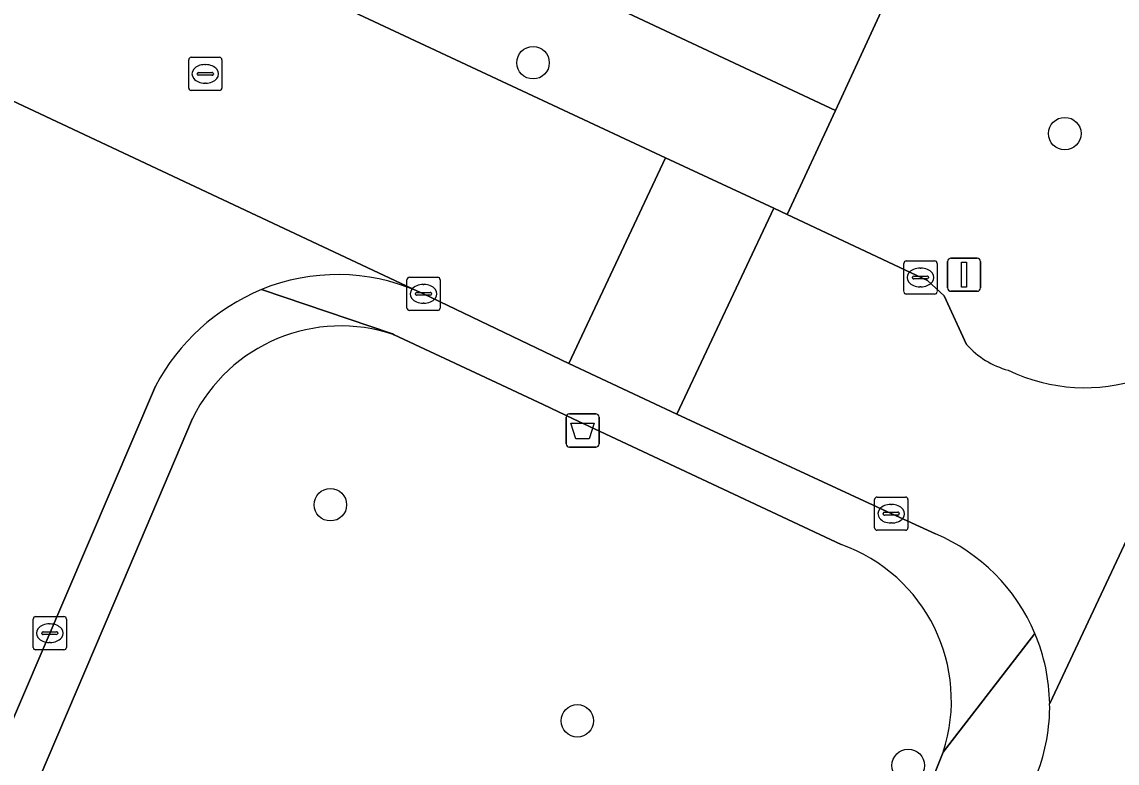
# Model space of a CAD drawing. Extents: x 159817 to 160765, y 380688 to 381638.
# Drawn here: x 160319.44 to 160352.4, y 381413.85 to 381436.17 of the extents above; entities that cross this region are included whole.
import ezdxf

# ---------------------------------------------------------------- set-up
doc = ezdxf.new("R2010")
doc.units = 0
for name, color, linetype in [('IMGEO_Afvalbak', 7, 'Continuous'), ('IMGEO_Boom', 7, 'Continuous'), ('IMGEO_Erf', 7, 'Continuous'), ('IMGEO_Groenvoorziening', 7, 'Continuous'), ('IMGEO_Kolk', 7, 'Continuous'), ('IMGEO_Lichtmast', 7, 'Continuous'), ('IMGEO_Rijbaan_lokaal_open', 7, 'Continuous'), ('IMGEO_Rioolput', 7, 'Continuous'), ('IMGEO_Voetpad_open', 7, 'Continuous')]:
    doc.layers.add(name, color=color, linetype=linetype)

msp = doc.modelspace()

# ---------------------------------------------------------------- linework, layer by layer
at = {"layer": 'IMGEO_Afvalbak'}
for p, q in [((160335.819, 381423.468), (160335.819, 381424.268)), ((160335.819, 381424.268), (160335.819, 381423.468)), ((160335.919, 381424.368), (160336.709, 381424.368)), ((160336.709, 381424.368), (160335.919, 381424.368)), ((160336.809, 381424.268), (160336.809, 381423.468)), ((160336.809, 381423.468), (160336.809, 381424.268)), ((160336.709, 381423.368), (160335.919, 381423.368)), ((160335.919, 381423.368), (160336.709, 381423.368))]:
    msp.add_line(p, q, dxfattribs=at)
msp.add_lwpolyline([(160335.962, 381424.082), (160336.666, 381424.082), (160336.517, 381423.612), (160336.111, 381423.612), (160335.962, 381424.082)], dxfattribs=at)
for centre, start, end in [((160335.919, 381424.268), 90, 180), ((160335.919, 381424.268), 90, 180), ((160336.709, 381424.268), 0, 90), ((160336.709, 381424.268), 360, 90), ((160335.919, 381423.468), 180, 270), ((160335.919, 381423.468), 180, 270), ((160336.709, 381423.468), 270, 0), ((160336.709, 381423.468), 270, 0)]:
    msp.add_arc(centre, 0.1, start, end, dxfattribs=at)
at = {"layer": 'IMGEO_Boom'}
for centre in [(160334.824, 381434.941), (160350.827, 381432.807), (160328.724, 381421.63), (160336.156, 381415.123), (160346.114, 381413.78)]:
    msp.add_circle(centre, 0.489, dxfattribs=at)
at = {"layer": 'IMGEO_Erf'}
msp.add_lwpolyline([(160324.216, 381442.759), (160343.925, 381433.507), (160345.364, 381436.617)], dxfattribs=at)
at = {"layer": 'IMGEO_Groenvoorziening'}
for points in [[(160344.093, 381420.437), (160336.033, 381424.221), (160335.128, 381424.646), (160333.091, 381425.602), (160330.645, 381426.75)], [(160324.576, 381424.229), (160322.466, 381419.271), (160318.838, 381410.743), (160326.286, 381407.712), (160327.883, 381411.613), (160336.031, 381408.291), (160334.437, 381404.394), (160342.024, 381401.307), (160347.167, 381414.181)]]:
    msp.add_lwpolyline(points, dxfattribs=at)
for centre, radius, start, end in [((160329.046, 381422.034), 4.98, 71.2672, 153.8478), ((160342.417, 381415.73), 4.996, 341.9354, 70.4007)]:
    msp.add_arc(centre, radius, start, end, dxfattribs=at)
at = {"layer": 'IMGEO_Kolk'}
for p, q in [((160345.982, 381428.047), (160345.982, 381428.899)), ((160346.057, 381428.973), (160346.909, 381428.973)), ((160346.983, 381428.899), (160346.983, 381428.047)), ((160331.102, 381428.481), (160331.954, 381428.481)), ((160346.241, 381428.467), (160346.241, 381428.479)), ((160346.284, 381428.516), (160346.682, 381428.516)), ((160346.47, 381428.753), (160346.495, 381428.753)), ((160346.725, 381428.479), (160346.725, 381428.467)), ((160331.027, 381427.555), (160331.027, 381428.407)), ((160331.515, 381428.261), (160331.54, 381428.261)), ((160332.028, 381428.407), (160332.028, 381427.555)), ((160346.679, 381428.43), (160346.281, 381428.43)), ((160346.493, 381428.193), (160346.468, 381428.193)), ((160331.286, 381427.975), (160331.286, 381427.987)), ((160331.724, 381427.938), (160331.326, 381427.938)), ((160331.329, 381428.024), (160331.727, 381428.024)), ((160331.77, 381427.987), (160331.77, 381427.975)), ((160346.909, 381427.973), (160346.057, 381427.973)), ((160331.954, 381427.481), (160331.102, 381427.481)), ((160331.538, 381427.701), (160331.513, 381427.701)), ((160345.103, 381420.935), (160345.103, 381421.787)), ((160345.178, 381421.861), (160346.03, 381421.861)), ((160345.591, 381421.641), (160345.616, 381421.641)), ((160346.104, 381421.787), (160346.104, 381420.935)), ((160345.362, 381421.355), (160345.362, 381421.367)), ((160345.8, 381421.318), (160345.402, 381421.318)), ((160345.405, 381421.404), (160345.803, 381421.404)), ((160345.846, 381421.367), (160345.846, 381421.355)), ((160345.614, 381421.081), (160345.589, 381421.081)), ((160346.03, 381420.861), (160345.178, 381420.861)), ((160319.853, 381418.262), (160320.705, 381418.262)), ((160319.778, 381417.336), (160319.778, 381418.188)), ((160320.266, 381418.042), (160320.291, 381418.042)), ((160320.779, 381418.188), (160320.779, 381417.336)), ((160320.037, 381417.756), (160320.037, 381417.768)), ((160320.475, 381417.719), (160320.077, 381417.719)), ((160320.08, 381417.805), (160320.478, 381417.805)), ((160320.521, 381417.768), (160320.521, 381417.756)), ((160320.705, 381417.262), (160319.853, 381417.262)), ((160320.289, 381417.482), (160320.264, 381417.482))]:
    msp.add_line(p, q, dxfattribs=at)
for points in [[(160345.982, 381428.047), (160345.982, 381428.899)], [(160346.057, 381428.973), (160346.909, 381428.973)], [(160346.983, 381428.899), (160346.983, 381428.047)], [(160331.102, 381428.481), (160331.954, 381428.481)], [(160331.027, 381427.555), (160331.027, 381428.407)], [(160332.028, 381428.407), (160332.028, 381427.555)], [(160346.909, 381427.973), (160346.057, 381427.973)], [(160331.954, 381427.481), (160331.102, 381427.481)], [(160345.103, 381420.935), (160345.103, 381421.787)], [(160345.178, 381421.861), (160346.03, 381421.861)], [(160346.104, 381421.787), (160346.104, 381420.935)], [(160346.03, 381420.861), (160345.178, 381420.861)], [(160319.853, 381418.262), (160320.705, 381418.262)], [(160319.778, 381417.336), (160319.778, 381418.188)], [(160320.779, 381418.188), (160320.779, 381417.336)], [(160320.705, 381417.262), (160319.853, 381417.262)]]:
    msp.add_lwpolyline(points, dxfattribs=at)
for centre, radius, start, end in [((160346.059, 381428.897), 0.0765, 91.552, 178.448), ((160346.059, 381428.897), 0.0765, 91.552, 178.448), ((160346.907, 381428.897), 0.0765, 1.552, 88.448), ((160346.907, 381428.897), 0.0765, 1.552, 88.448), ((160331.104, 381428.405), 0.0765, 91.552, 178.448), ((160331.104, 381428.405), 0.0765, 91.552, 178.448), ((160331.952, 381428.405), 0.0765, 1.552, 88.448), ((160331.952, 381428.405), 0.0765, 1.552, 88.448), ((160346.281, 381428.476), 0.0403, 85.8775, 175.7526), ((160346.278, 381428.466), 0.0366, 178.938, 274.7102), ((160346.682, 381428.473), 0.043, 264.8664, 352.4533), ((160346.686, 381428.478), 0.0386, 1.7309, 96.639), ((160331.326, 381427.984), 0.0403, 85.8775, 175.7526), ((160331.323, 381427.974), 0.0366, 178.938, 274.7102), ((160331.727, 381427.981), 0.043, 264.8664, 352.4533), ((160331.731, 381427.986), 0.0386, 1.7309, 96.639), ((160346.059, 381428.049), 0.0765, 181.552, 268.448), ((160346.059, 381428.049), 0.0765, 181.552, 268.448), ((160346.907, 381428.049), 0.0765, 271.552, 358.448), ((160346.907, 381428.049), 0.0765, 271.552, 358.448), ((160331.104, 381427.557), 0.0765, 181.552, 268.448), ((160331.104, 381427.557), 0.0765, 181.552, 268.448), ((160331.952, 381427.557), 0.0765, 271.552, 358.448), ((160331.952, 381427.557), 0.0765, 271.552, 358.448), ((160345.18, 381421.785), 0.0765, 91.552, 178.448), ((160345.18, 381421.785), 0.0765, 91.552, 178.448), ((160346.028, 381421.785), 0.0765, 1.552, 88.448), ((160346.028, 381421.785), 0.0765, 1.552, 88.448), ((160345.402, 381421.364), 0.0403, 85.8775, 175.7526), ((160345.399, 381421.354), 0.0366, 178.938, 274.7102), ((160345.803, 381421.361), 0.043, 264.8664, 352.4533), ((160345.807, 381421.366), 0.0386, 1.7309, 96.639), ((160345.18, 381420.937), 0.0765, 181.552, 268.448), ((160345.18, 381420.937), 0.0765, 181.552, 268.448), ((160346.028, 381420.937), 0.0765, 271.552, 358.448), ((160346.028, 381420.937), 0.0765, 271.552, 358.448), ((160319.855, 381418.186), 0.0765, 91.552, 178.448), ((160319.855, 381418.186), 0.0765, 91.552, 178.448), ((160320.703, 381418.186), 0.0765, 1.552, 88.448), ((160320.703, 381418.186), 0.0765, 1.552, 88.448), ((160320.077, 381417.765), 0.0403, 85.8775, 175.7526), ((160320.074, 381417.755), 0.0366, 178.938, 274.7102), ((160320.478, 381417.762), 0.043, 264.8664, 352.4533), ((160320.482, 381417.767), 0.0386, 1.7309, 96.639), ((160319.855, 381417.338), 0.0765, 181.552, 268.448), ((160319.855, 381417.338), 0.0765, 181.552, 268.448), ((160320.703, 381417.338), 0.0765, 271.552, 358.448), ((160320.703, 381417.338), 0.0765, 271.552, 358.448)]:
    msp.add_arc(centre, radius, start, end, dxfattribs=at)
for centre, major_axis, ratio, start_param, end_param in [((160346.469, 381428.473), (-0.387, 0.002), 0.722429, 4.712389, 7.853982), ((160346.494, 381428.473), (-0.39, 0.002), 0.717154, 1.570796, 4.712389), ((160331.514, 381427.981), (-0.387, 0.002), 0.722429, 4.712389, 7.853982), ((160331.539, 381427.981), (-0.39, 0.002), 0.717154, 1.570796, 4.712389), ((160345.59, 381421.361), (-0.387, 0.002), 0.722429, 4.712389, 7.853982), ((160345.615, 381421.361), (-0.39, 0.002), 0.717154, 1.570796, 4.712389), ((160320.265, 381417.762), (-0.387, 0.002), 0.722429, 4.712389, 7.853982), ((160320.29, 381417.762), (-0.39, 0.002), 0.717154, 1.570796, 4.712389)]:
    msp.add_ellipse(centre, major_axis=major_axis, ratio=ratio, start_param=start_param, end_param=end_param, dxfattribs=at)
at = {"layer": 'IMGEO_Lichtmast'}
for p, q in [((160347.301, 381428.158), (160347.301, 381428.958)), ((160347.301, 381428.958), (160347.301, 381428.158)), ((160347.401, 381429.058), (160348.191, 381429.058)), ((160348.191, 381429.058), (160347.401, 381429.058)), ((160348.291, 381428.958), (160348.291, 381428.158)), ((160348.291, 381428.158), (160348.291, 381428.958)), ((160348.191, 381428.058), (160347.401, 381428.058)), ((160347.401, 381428.058), (160348.191, 381428.058))]:
    msp.add_line(p, q, dxfattribs=at)
msp.add_lwpolyline([(160347.721, 381428.933), (160347.871, 381428.933), (160347.871, 381428.183), (160347.721, 381428.183), (160347.721, 381428.933)], dxfattribs=at)
for centre, start, end in [((160347.401, 381428.958), 90, 180), ((160347.401, 381428.958), 90, 180), ((160348.191, 381428.958), 0, 90), ((160348.191, 381428.958), 360, 90), ((160347.401, 381428.158), 180, 270), ((160347.401, 381428.158), 180, 270), ((160348.191, 381428.158), 270, 0), ((160348.191, 381428.158), 270, 0)]:
    msp.add_arc(centre, 0.1, start, end, dxfattribs=at)
at = {"layer": 'IMGEO_Rijbaan_lokaal_open'}
for points in [[(160325.12, 381438.494), (160321.585, 381440.153), (160318.366, 381441.663), (160301.94, 381449.371), (160301.342, 381449.651), (160298.42, 381443.452), (160298.734, 381443.299), (160315.583, 381435.427), (160316.693, 381434.93), (160316.801, 381434.899), (160331.345, 381428.063), (160331.529, 381427.983), (160335.904, 381425.884), (160338.807, 381432.079)], [(160342.067, 381430.563), (160338.807, 381432.079), (160335.904, 381425.884), (160339.151, 381424.359)]]:
    msp.add_lwpolyline(points, close=True, dxfattribs=at)
for points in [[(160331.345, 381428.063), (160316.801, 381434.899), (160316.693, 381434.93)], [(160347.871, 381426.459), (160347.2, 381427.917), (160346.696, 381428.38), (160342.474, 381430.371), (160342.067, 381430.563), (160339.151, 381424.359), (160339.708, 381424.097), (160345.604, 381421.363), (160346.936, 381420.754)], [(160318.741, 381428.27), (160302.891, 381391.245), (160308.006, 381389.055), (160323.46, 381425.204)], [(160356.165, 381427.981), (160350.372, 381415.643)], [(160350.372, 381415.643), (160356.165, 381427.981)]]:
    msp.add_lwpolyline(points, dxfattribs=at)
for centre, radius, start, end in [((160328.943, 381422.5), 6.06, 66.6495, 112.2275), ((160329.09, 381422.225), 6.369, 112.5124, 152.1154), ((160351.438, 381430.522), 5.367, 244.4591, 331.7357), ((160349.805, 381428.173), 2.584, 221.5429, 254.718), ((160344.719, 381415.552), 5.655, 22.9297, 66.9173), ((160344.714, 381415.554), 5.659, 0.9044, 22.8921), ((160344.729, 381415.554), 5.643, 338.8624, 0.9032)]:
    msp.add_arc(centre, radius, start, end, dxfattribs=at)
at = {"layer": 'IMGEO_Rioolput'}
for p, q in [((160324.534, 381435.105), (160325.386, 381435.105)), ((160324.459, 381434.179), (160324.459, 381435.031)), ((160324.947, 381434.885), (160324.972, 381434.885)), ((160325.46, 381435.031), (160325.46, 381434.179)), ((160324.718, 381434.599), (160324.718, 381434.611)), ((160325.156, 381434.562), (160324.758, 381434.562)), ((160324.761, 381434.648), (160325.159, 381434.648)), ((160325.202, 381434.611), (160325.202, 381434.599)), ((160325.386, 381434.105), (160324.534, 381434.105)), ((160324.97, 381434.325), (160324.945, 381434.325))]:
    msp.add_line(p, q, dxfattribs=at)
for points in [[(160324.534, 381435.105), (160325.386, 381435.105)], [(160324.459, 381434.179), (160324.459, 381435.031)], [(160325.46, 381435.031), (160325.46, 381434.179)], [(160325.386, 381434.105), (160324.534, 381434.105)]]:
    msp.add_lwpolyline(points, dxfattribs=at)
for centre, radius, start, end in [((160324.536, 381435.029), 0.0765, 91.552, 178.448), ((160324.536, 381435.029), 0.0765, 91.552, 178.448), ((160325.384, 381435.029), 0.0765, 1.552, 88.448), ((160325.384, 381435.029), 0.0765, 1.552, 88.448), ((160324.758, 381434.608), 0.0403, 85.8775, 175.7526), ((160324.755, 381434.598), 0.0366, 178.938, 274.7102), ((160325.159, 381434.605), 0.043, 264.8664, 352.4533), ((160325.163, 381434.61), 0.0386, 1.7309, 96.639), ((160324.536, 381434.181), 0.0765, 181.552, 268.448), ((160324.536, 381434.181), 0.0765, 181.552, 268.448), ((160325.384, 381434.181), 0.0765, 271.552, 358.448), ((160325.384, 381434.181), 0.0765, 271.552, 358.448)]:
    msp.add_arc(centre, radius, start, end, dxfattribs=at)
for centre, major_axis, ratio, start_param, end_param in [((160324.946, 381434.605), (-0.387, 0.002), 0.722429, 4.712389, 7.853982), ((160324.971, 381434.605), (-0.39, 0.002), 0.717154, 1.570796, 4.712389)]:
    msp.add_ellipse(centre, major_axis=major_axis, ratio=ratio, start_param=start_param, end_param=end_param, dxfattribs=at)
at = {"layer": 'IMGEO_Voetpad_open'}
for points in [[(160282.367, 381458.538), (160294.421, 381452.889), (160297.454, 381451.467), (160298.095, 381451.152), (160298.206, 381451.101), (160301.342, 381449.651), (160301.94, 381449.371), (160318.366, 381441.663), (160321.585, 381440.153), (160325.12, 381438.494), (160338.807, 381432.079), (160342.067, 381430.563), (160342.474, 381430.371), (160343.925, 381433.507), (160324.216, 381442.759), (160319.771, 381444.817), (160227.999, 381487.797)], [(160365.124, 381478.407), (160364.396, 381475.331), (160363.977, 381474.459), (160360.22, 381466.627), (160355.525, 381456.946), (160354.18, 381454.048), (160353.885, 381454.185), (160353.287, 381452.88), (160351.289, 381448.52), (160351.406, 381448.463), (160348.49, 381442.492), (160345.569, 381436.513), (160345.364, 381436.617), (160343.925, 381433.507), (160342.474, 381430.371), (160346.696, 381428.38), (160347.2, 381427.917), (160347.871, 381426.459)], [(160326.651, 381428.109), (160330.591, 381426.778), (160330.645, 381426.75), (160333.091, 381425.602), (160335.128, 381424.646), (160336.033, 381424.221), (160344.093, 381420.437)], [(160330.645, 381426.75), (160330.591, 381426.778), (160326.651, 381428.109)], [(160339.708, 381424.097), (160339.151, 381424.359), (160335.904, 381425.884), (160331.529, 381427.983), (160331.345, 381428.063)], [(160323.46, 381425.204), (160308.006, 381389.055), (160306.945, 381386.573), (160305.25, 381382.609), (160283.033, 381330.923), (160281.951, 381328.405), (160270.908, 381302.714), (160258.532, 381273.892), (160257.463, 381271.402), (160251.704, 381257.989)], [(160322.466, 381419.271), (160324.576, 381424.229)], [(160346.936, 381420.754), (160345.604, 381421.363), (160339.708, 381424.097)], [(160253, 381257.506), (160255.623, 381263.651), (160257.027, 381266.942), (160258.053, 381269.345), (160259.84, 381273.444), (160262.31, 381279.199), (160262.899, 381280.571), (160265.357, 381286.3), (160266.003, 381287.803), (160268.464, 381293.537), (160269.055, 381294.916), (160271.563, 381300.759), (160272.201, 381302.245), (160274.636, 381307.919), (160311.657, 381394.179), (160312.241, 381395.538), (160314.619, 381401.078), (160315.206, 381402.446), (160317.588, 381407.992), (160318.838, 381410.743), (160322.466, 381419.271)], [(160349.927, 381417.755), (160347.167, 381414.181), (160342.024, 381401.307), (160341.047, 381398.434), (160338.806, 381392.902), (160338.258, 381391.52), (160336.045, 381385.919), (160335.491, 381384.517), (160329.863, 381370.275), (160327.681, 381364.751), (160306.429, 381310.967)], [(160347.167, 381414.181), (160349.927, 381417.755)]]:
    msp.add_lwpolyline(points, dxfattribs=at)
for centre, radius, start, end in [((160328.943, 381422.5), 6.06, 66.6495, 112.2275), ((160329.09, 381422.225), 6.369, 112.5124, 152.1154), ((160351.438, 381430.522), 5.367, 244.4591, 331.7357), ((160329.046, 381422.034), 4.98, 71.2672, 153.8478), ((160349.805, 381428.173), 2.584, 221.5429, 254.718), ((160344.719, 381415.552), 5.655, 22.9297, 66.9173), ((160342.417, 381415.73), 4.996, 341.9354, 70.4007), ((160344.714, 381415.554), 5.659, 0.9044, 22.8921), ((160344.729, 381415.554), 5.643, 338.8624, 0.9032)]:
    msp.add_arc(centre, radius, start, end, dxfattribs=at)

doc.saveas('drawing.dxf')
